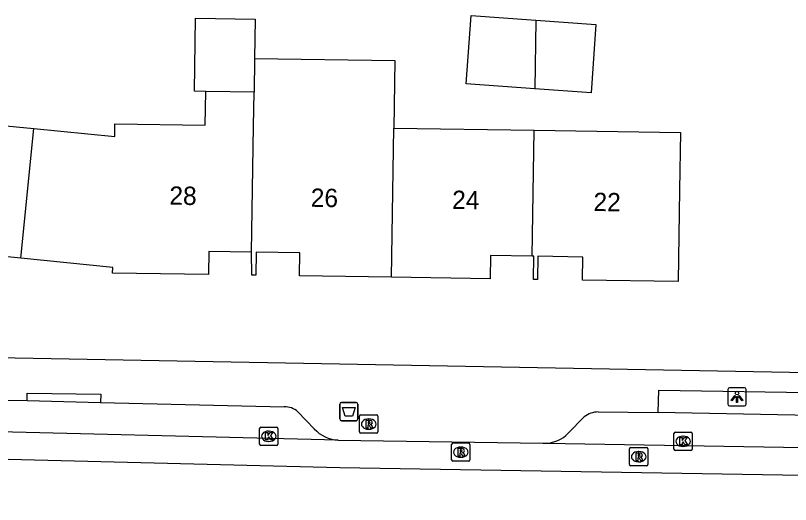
# Model space of a CAD drawing. Extents: x 163686 to 164493, y 382719 to 383870.
# Drawn here: x 164109.94 to 164152.21, y 383368.22 to 383394.91 of the extents above; entities that cross this region are included whole.
import ezdxf

# ---------------------------------------------------------------- set-up
doc = ezdxf.new("R2010")
doc.units = 0
for name, color, linetype in [('IMGEO_Afvalbak', 7, 'Continuous'), ('IMGEO_Kolk', 7, 'Continuous'), ('IMGEO_Lichtpunt', 7, 'Continuous'), ('IMGEO_Pand', 7, 'Continuous'), ('IMGEO_Pand_nummerreeks', 7, 'Continuous'), ('IMGEO_Rijbaan_lokaal_open', 7, 'Continuous'), ('IMGEO_Rioolput', 7, 'Continuous'), ('IMGEO_Voetpad_open', 7, 'Continuous')]:
    doc.layers.add(name, color=color, linetype=linetype)

msp = doc.modelspace()

# ---------------------------------------------------------------- linework, layer by layer
at = {"layer": 'IMGEO_Afvalbak'}
for p, q in [((164127.626, 383372.893), (164127.626, 383373.693)), ((164127.626, 383373.693), (164127.626, 383372.893)), ((164127.726, 383373.793), (164128.516, 383373.793)), ((164128.516, 383373.793), (164127.726, 383373.793)), ((164128.616, 383373.693), (164128.616, 383372.893)), ((164128.616, 383372.893), (164128.616, 383373.693)), ((164128.516, 383372.793), (164127.726, 383372.793)), ((164127.726, 383372.793), (164128.516, 383372.793))]:
    msp.add_line(p, q, dxfattribs=at)
msp.add_lwpolyline([(164127.769, 383373.507), (164128.473, 383373.507), (164128.324, 383373.037), (164127.918, 383373.037), (164127.769, 383373.507)], dxfattribs=at)
for centre, start, end in [((164127.726, 383373.693), 90, 180), ((164127.726, 383373.693), 90, 180), ((164128.516, 383373.693), 0, 90), ((164128.516, 383373.693), 360, 90), ((164127.726, 383372.893), 180, 270), ((164127.726, 383372.893), 180, 270), ((164128.516, 383372.893), 270, 0), ((164128.516, 383372.893), 270, 0)]:
    msp.add_arc(centre, 0.1, start, end, dxfattribs=at)
at = {"layer": 'IMGEO_Kolk'}
for p, q in [((164123.257, 383371.516), (164123.257, 383372.368)), ((164123.332, 383372.442), (164124.184, 383372.442)), ((164124.258, 383372.368), (164124.258, 383371.516)), ((164123.745, 383372.222), (164123.77, 383372.222)), ((164145.854, 383371.241), (164145.854, 383372.093)), ((164145.929, 383372.167), (164146.781, 383372.167)), ((164146.342, 383371.947), (164146.367, 383371.947)), ((164146.855, 383372.093), (164146.855, 383371.241)), ((164123.768, 383371.662), (164123.743, 383371.662)), ((164124.184, 383371.442), (164123.332, 383371.442)), ((164146.781, 383371.167), (164145.929, 383371.167)), ((164146.365, 383371.387), (164146.34, 383371.387))]:
    msp.add_line(p, q, dxfattribs=at)
for points in [[(164123.257, 383371.516), (164123.257, 383372.368)], [(164123.332, 383372.442), (164124.184, 383372.442)], [(164124.258, 383372.368), (164124.258, 383371.516)], [(164123.578, 383372.142), (164123.701, 383372.142), (164123.701, 383371.991), (164123.831, 383372.142), (164123.995, 383372.142), (164123.849, 383371.991), (164124.002, 383371.742), (164123.85, 383371.742), (164123.765, 383371.906), (164123.701, 383371.839), (164123.701, 383371.742), (164123.578, 383371.742), (164123.578, 383372.142)], [(164145.854, 383371.241), (164145.854, 383372.093)], [(164145.929, 383372.167), (164146.781, 383372.167)], [(164146.855, 383372.093), (164146.855, 383371.241)], [(164146.175, 383371.867), (164146.298, 383371.867), (164146.298, 383371.716), (164146.428, 383371.867), (164146.592, 383371.867), (164146.446, 383371.716), (164146.599, 383371.467), (164146.447, 383371.467), (164146.362, 383371.631), (164146.298, 383371.564), (164146.298, 383371.467), (164146.175, 383371.467), (164146.175, 383371.867)], [(164124.184, 383371.442), (164123.332, 383371.442)], [(164146.781, 383371.167), (164145.929, 383371.167)]]:
    msp.add_lwpolyline(points, dxfattribs=at)
for centre, start, end in [((164123.334, 383372.366), 91.552, 178.448), ((164123.334, 383372.366), 91.552, 178.448), ((164124.182, 383372.366), 1.552, 88.448), ((164124.182, 383372.366), 1.552, 88.448), ((164145.931, 383372.091), 91.552, 178.448), ((164145.931, 383372.091), 91.552, 178.448), ((164146.779, 383372.091), 1.552, 88.448), ((164146.779, 383372.091), 1.552, 88.448), ((164123.334, 383371.518), 181.552, 268.448), ((164123.334, 383371.518), 181.552, 268.448), ((164124.182, 383371.518), 271.552, 358.448), ((164124.182, 383371.518), 271.552, 358.448), ((164145.931, 383371.243), 181.552, 268.448), ((164145.931, 383371.243), 181.552, 268.448), ((164146.779, 383371.243), 271.552, 358.448), ((164146.779, 383371.243), 271.552, 358.448)]:
    msp.add_arc(centre, 0.0765, start, end, dxfattribs=at)
for centre, major_axis, ratio, start_param, end_param in [((164123.744, 383371.942), (-0.387, 0.002), 0.722429, 4.712389, 7.853982), ((164123.769, 383371.942), (-0.39, 0.002), 0.717154, 1.570796, 4.712389), ((164146.341, 383371.667), (-0.387, 0.002), 0.722429, 4.712389, 7.853982), ((164146.366, 383371.667), (-0.39, 0.002), 0.717154, 1.570796, 4.712389)]:
    msp.add_ellipse(centre, major_axis=major_axis, ratio=ratio, start_param=start_param, end_param=end_param, dxfattribs=at)
at = {"layer": 'IMGEO_Lichtpunt'}
for p, q in [((164148.794, 383374.499), (164148.794, 383373.692)), ((164148.794, 383374.499), (164148.794, 383373.692)), ((164149.696, 383374.594), (164148.888, 383374.594)), ((164149.696, 383374.594), (164148.888, 383374.594)), ((164149.79, 383373.692), (164149.79, 383374.499)), ((164149.79, 383373.692), (164149.79, 383374.499)), ((164148.888, 383373.598), (164149.696, 383373.598)), ((164148.888, 383373.598), (164149.696, 383373.598))]:
    msp.add_line(p, q, dxfattribs=at)
for points in [[(164149.168, 383374.163), (164149.207, 383374.135), (164149.019, 383373.873), (164148.981, 383373.9), (164149.168, 383374.163)], [(164149.27, 383374.115), (164149.317, 383374.115), (164149.317, 383373.793), (164149.27, 383373.793), (164149.27, 383374.115)], [(164149.38, 383374.135), (164149.418, 383374.162), (164149.605, 383373.9), (164149.566, 383373.872), (164149.38, 383374.135)]]:
    msp.add_lwpolyline(points, dxfattribs=at)
msp.add_circle((164149.293, 383374.297), 0.0994, dxfattribs=at)
for centre, start, end in [((164148.888, 383374.499), 90, 180), ((164148.888, 383374.499), 90, 180), ((164149.696, 383374.499), 0, 90), ((164149.696, 383374.499), 0, 90), ((164148.888, 383373.692), 180, 270), ((164148.888, 383373.692), 180, 270), ((164149.696, 383373.692), 270, 0), ((164149.696, 383373.692), 270, 360)]:
    msp.add_arc(centre, 0.0946, start, end, dxfattribs=at)
at = {"layer": 'IMGEO_Pand'}
for points in [[(164120.316, 383390.762), (164119.698, 383390.772), (164119.76, 383394.762), (164123.016, 383394.711), (164122.983, 383392.568)], [(164138.26, 383390.913), (164134.53, 383391.18), (164134.796, 383394.909), (164138.318, 383394.657)], [(164138.318, 383394.657), (164141.598, 383394.423), (164141.332, 383390.694), (164138.26, 383390.913)], [(164138.318, 383394.657), (164138.26, 383390.913)], [(164099.438, 383393.666), (164101.958, 383393.213), (164101.398, 383390.099), (164106.584, 383389.167), (164110.943, 383388.735)], [(164122.983, 383392.568), (164122.954, 383390.721)], [(164122.983, 383392.568), (164130.638, 383392.449), (164130.576, 383388.761)], [(164110.943, 383388.735), (164115.358, 383388.297), (164115.369, 383388.987), (164120.287, 383388.914), (164120.316, 383390.762)], [(164122.954, 383390.721), (164120.316, 383390.762)], [(164122.818, 383381.998), (164122.925, 383388.875), (164122.954, 383390.721)], [(164110.233, 383381.657), (164110.943, 383388.735)], [(164130.449, 383380.622), (164130.576, 383388.761)], [(164130.576, 383388.761), (164138.224, 383388.647)], [(164138.224, 383388.647), (164146.214, 383388.528), (164146.165, 383385.389), (164146.087, 383380.389), (164140.861, 383380.465), (164140.88, 383381.727), (164138.438, 383381.764), (164138.42, 383380.503), (164138.201, 383380.507), (164138.22, 383381.779), (164138.117, 383381.781)], [(164138.117, 383381.781), (164138.224, 383388.647)], [(164110.233, 383381.657), (164105.324, 383382.155), (164105.145, 383381.161), (164099.959, 383382.092), (164100.18, 383383.325), (164097.844, 383383.746), (164097.624, 383382.513), (164097.407, 383382.552), (164097.632, 383383.785)], [(164122.818, 383381.998), (164120.484, 383382.032), (164120.467, 383380.771), (164115.241, 383380.848), (164115.246, 383381.148), (164110.233, 383381.657)], [(164130.449, 383380.622), (164125.428, 383380.695), (164125.447, 383381.957), (164123.075, 383381.992), (164123.057, 383380.731), (164122.838, 383380.735), (164122.818, 383381.998)], [(164138.117, 383381.781), (164135.858, 383381.814), (164135.84, 383380.543), (164130.449, 383380.622)]]:
    msp.add_lwpolyline(points, dxfattribs=at)
at = {"layer": 'IMGEO_Rijbaan_lokaal_open'}
for points in [[(164243.778, 383368.218), (164239.553, 383368.369), (164127.633, 383370.225), (164105.175, 383370.786), (164046.947, 383381.125), (164035.215, 383384.995), (164023.472, 383387.047)], [(164127.537, 383371.728), (164105.326, 383372.283), (164049.89, 383382.097)], [(164127.537, 383371.728), (164138.695, 383371.565), (164138.834, 383371.563)], [(164138.834, 383371.563), (164239.578, 383369.869)]]:
    msp.add_lwpolyline(points, dxfattribs=at)
at = {"layer": 'IMGEO_Rioolput'}
for p, q in [((164128.709, 383372.182), (164128.709, 383373.034)), ((164128.784, 383373.108), (164129.636, 383373.108)), ((164129.197, 383372.888), (164129.222, 383372.888)), ((164129.71, 383373.034), (164129.71, 383372.182)), ((164129.636, 383372.108), (164128.784, 383372.108)), ((164129.22, 383372.328), (164129.195, 383372.328)), ((164133.804, 383371.576), (164134.656, 383371.576)), ((164133.729, 383370.65), (164133.729, 383371.502)), ((164134.217, 383371.356), (164134.242, 383371.356)), ((164134.73, 383371.502), (164134.73, 383370.65)), ((164143.434, 383370.4), (164143.434, 383371.252)), ((164143.509, 383371.326), (164144.361, 383371.326)), ((164143.922, 383371.106), (164143.947, 383371.106)), ((164144.435, 383371.252), (164144.435, 383370.4)), ((164134.24, 383370.796), (164134.215, 383370.796)), ((164134.656, 383370.576), (164133.804, 383370.576)), ((164144.361, 383370.326), (164143.509, 383370.326)), ((164143.945, 383370.546), (164143.92, 383370.546))]:
    msp.add_line(p, q, dxfattribs=at)
for points in [[(164128.709, 383372.182), (164128.709, 383373.034)], [(164128.784, 383373.108), (164129.636, 383373.108)], [(164129.298, 383372.806), (164129.046, 383372.808), (164129.046, 383372.408)], [(164129.71, 383373.034), (164129.71, 383372.182)], [(164129.046, 383372.408), (164129.17, 383372.408), (164129.17, 383372.57), (164129.181, 383372.57)], [(164129.224, 383372.727), (164129.17, 383372.727), (164129.17, 383372.646)], [(164129.17, 383372.646), (164129.222, 383372.646)], [(164129.228, 383372.541), (164129.299, 383372.408), (164129.439, 383372.408), (164129.374, 383372.534)], [(164129.636, 383372.108), (164128.784, 383372.108)], [(164133.804, 383371.576), (164134.656, 383371.576)], [(164133.729, 383370.65), (164133.729, 383371.502)], [(164134.318, 383371.274), (164134.066, 383371.276), (164134.066, 383370.876)], [(164134.244, 383371.195), (164134.19, 383371.195), (164134.19, 383371.114)], [(164134.19, 383371.114), (164134.242, 383371.114)], [(164134.73, 383371.502), (164134.73, 383370.65)], [(164143.434, 383370.4), (164143.434, 383371.252)], [(164143.509, 383371.326), (164144.361, 383371.326)], [(164144.435, 383371.252), (164144.435, 383370.4)], [(164134.066, 383370.876), (164134.19, 383370.876), (164134.19, 383371.038), (164134.201, 383371.038)], [(164134.248, 383371.009), (164134.319, 383370.876), (164134.459, 383370.876), (164134.394, 383371.002)], [(164144.023, 383371.024), (164143.771, 383371.026), (164143.771, 383370.626)], [(164143.771, 383370.626), (164143.895, 383370.626), (164143.895, 383370.788), (164143.906, 383370.788)], [(164143.949, 383370.945), (164143.895, 383370.945), (164143.895, 383370.864)], [(164143.895, 383370.864), (164143.947, 383370.864)], [(164143.953, 383370.759), (164144.024, 383370.626), (164144.164, 383370.626), (164144.099, 383370.752)], [(164134.656, 383370.576), (164133.804, 383370.576)], [(164144.361, 383370.326), (164143.509, 383370.326)]]:
    msp.add_lwpolyline(points, dxfattribs=at)
for centre, radius, start, end in [((164128.786, 383373.032), 0.0765, 91.552, 178.448), ((164128.786, 383373.032), 0.0765, 91.552, 178.448), ((164129.297, 383372.696), 0.109, 350.3612, 89.416), ((164129.634, 383373.032), 0.0765, 1.552, 88.448), ((164129.634, 383373.032), 0.0765, 1.552, 88.448), ((164129.18, 383372.517), 0.0533, 26.0293, 88.6989), ((164129.206, 383372.835), 0.19, 274.7715, 282.9687), ((164129.23, 383372.631), 0.0964, 77.0061, 93.1865), ((164129.244, 383372.688), 0.0378, 276.6634, 79.6772), ((164129.295, 383372.696), 0.112, 277.5842, 350.9817), ((164129.279, 383372.481), 0.108, 29.5134, 73.7905), ((164128.786, 383372.184), 0.0765, 181.552, 268.448), ((164128.786, 383372.184), 0.0765, 181.552, 268.448), ((164129.634, 383372.184), 0.0765, 271.552, 358.448), ((164129.634, 383372.184), 0.0765, 271.552, 358.448), ((164133.806, 383371.5), 0.0765, 91.552, 178.448), ((164133.806, 383371.5), 0.0765, 91.552, 178.448), ((164134.654, 383371.5), 0.0765, 1.552, 88.448), ((164134.654, 383371.5), 0.0765, 1.552, 88.448), ((164134.226, 383371.303), 0.19, 274.7715, 282.9687), ((164134.25, 383371.099), 0.0964, 77.0061, 93.1865), ((164134.264, 383371.156), 0.0378, 276.6634, 79.6772), ((164134.317, 383371.164), 0.109, 350.3612, 89.416), ((164134.315, 383371.164), 0.112, 277.5842, 350.9817), ((164143.511, 383371.25), 0.0765, 91.552, 178.448), ((164143.511, 383371.25), 0.0765, 91.552, 178.448), ((164144.359, 383371.25), 0.0765, 1.552, 88.448), ((164144.359, 383371.25), 0.0765, 1.552, 88.448), ((164134.2, 383370.985), 0.0533, 26.0293, 88.6989), ((164134.299, 383370.949), 0.108, 29.5134, 73.7905), ((164143.905, 383370.735), 0.0533, 26.0293, 88.6989), ((164143.931, 383371.053), 0.19, 274.7715, 282.9687), ((164143.955, 383370.849), 0.0964, 77.0061, 93.1865), ((164143.969, 383370.906), 0.0378, 276.6634, 79.6772), ((164144.022, 383370.914), 0.109, 350.3612, 89.416), ((164144.02, 383370.914), 0.112, 277.5842, 350.9817), ((164144.004, 383370.699), 0.108, 29.5134, 73.7905), ((164133.806, 383370.652), 0.0765, 181.552, 268.448), ((164133.806, 383370.652), 0.0765, 181.552, 268.448), ((164134.654, 383370.652), 0.0765, 271.552, 358.448), ((164134.654, 383370.652), 0.0765, 271.552, 358.448), ((164143.511, 383370.402), 0.0765, 181.552, 268.448), ((164143.511, 383370.402), 0.0765, 181.552, 268.448), ((164144.359, 383370.402), 0.0765, 271.552, 358.448), ((164144.359, 383370.402), 0.0765, 271.552, 358.448)]:
    msp.add_arc(centre, radius, start, end, dxfattribs=at)
for centre, major_axis, ratio, start_param, end_param in [((164129.196, 383372.608), (-0.387, 0.002), 0.722429, 4.712389, 7.853982), ((164129.221, 383372.608), (-0.39, 0.002), 0.717154, 1.570796, 4.712389), ((164134.216, 383371.076), (-0.387, 0.002), 0.722429, 4.712389, 7.853982), ((164134.241, 383371.076), (-0.39, 0.002), 0.717154, 1.570796, 4.712389), ((164143.921, 383370.826), (-0.387, 0.002), 0.722429, 4.712389, 7.853982), ((164143.946, 383370.826), (-0.39, 0.002), 0.717154, 1.570796, 4.712389)]:
    msp.add_ellipse(centre, major_axis=major_axis, ratio=ratio, start_param=start_param, end_param=end_param, dxfattribs=at)
at = {"layer": 'IMGEO_Voetpad_open'}
for points in [[(164046.535, 383386.922), (164105.982, 383376.297), (164210.113, 383374.375), (164210.163, 383374.623), (164251.166, 383374.041)], [(164110.579, 383373.896), (164110.579, 383374.298), (164114.595, 383374.237), (164114.583, 383373.794)], [(164144.993, 383373.243), (164145.026, 383374.457), (164154.324, 383374.316), (164154.292, 383373.067)], [(164107.541, 383373.926), (164110.579, 383373.896)], [(164110.579, 383373.896), (164114.583, 383373.794)], [(164114.583, 383373.794), (164124.593, 383373.55)], [(164125.349, 383373.282), (164126.24, 383372.347)], [(164141.727, 383373.269), (164144.993, 383373.243)], [(164154.292, 383373.067), (164144.993, 383373.243)], [(164140.09, 383372.11), (164140.96, 383373.001)]]:
    msp.add_lwpolyline(points, dxfattribs=at)
for centre, radius, start, end in [((164124.627, 383372.444), 1.106, 49.2204, 91.741), ((164141.734, 383372.019), 1.25, 90.2988, 128.2214), ((164127.646, 383373.625), 1.9, 222.2643, 266.7096), ((164138.799, 383373.359), 1.797, 271.121, 315.9462)]:
    msp.add_arc(centre, radius, start, end, dxfattribs=at)

# ---------------------------------------------------------------- texts
at = {"layer": 'IMGEO_Pand_nummerreeks'}
for s, rotation, p in [('28', 359.1406, (164118.331, 383384.584)), ('26', 359.1406, (164126.04, 383384.469)), ('24', 359.1433, (164133.751, 383384.353)), ('22', 359.1433, (164141.459, 383384.238))]:
    msp.add_text(s, height=1, rotation=rotation, dxfattribs=at).set_placement(p)

doc.saveas('drawing.dxf')
